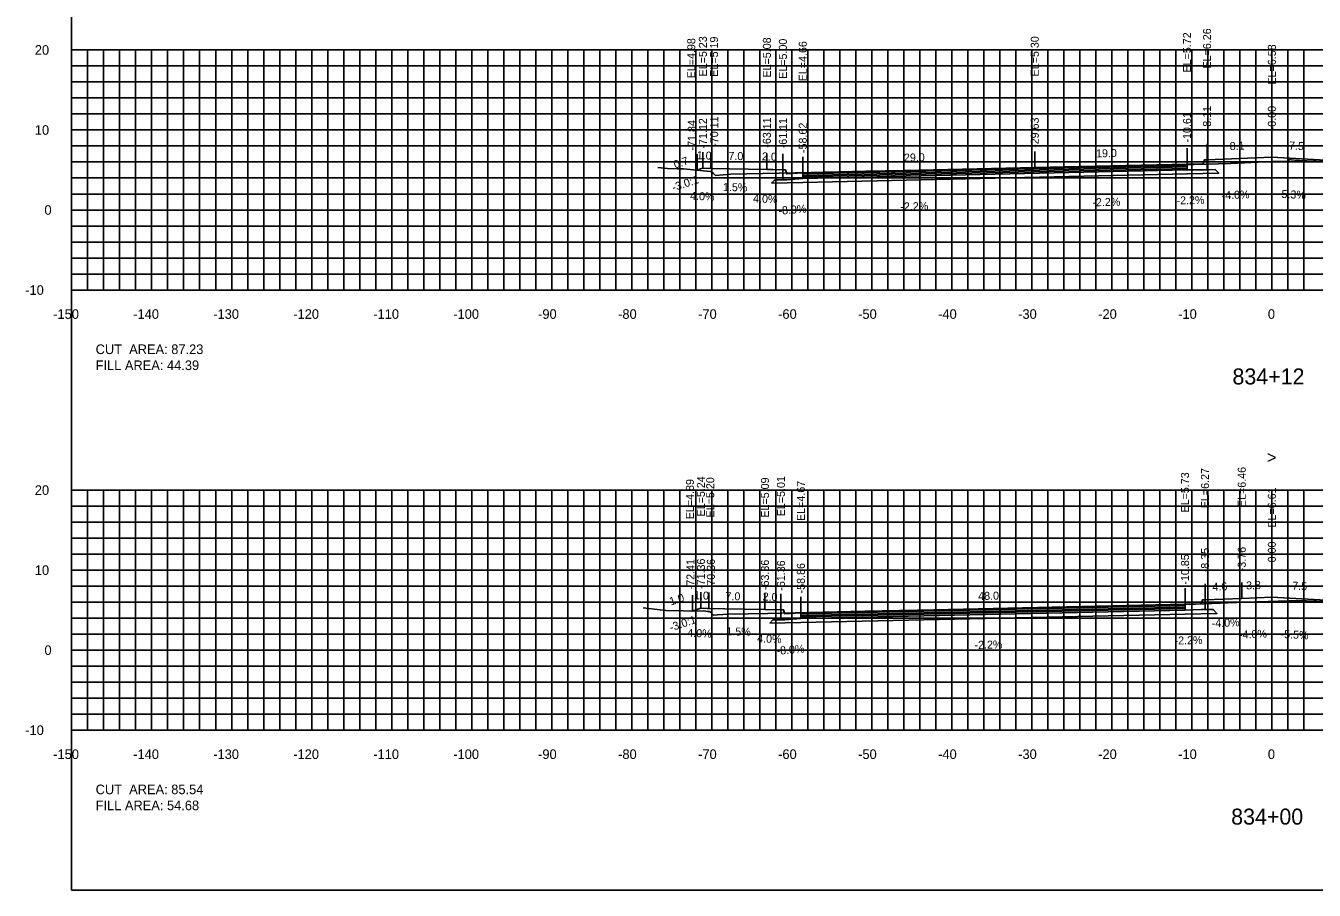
# Model space of a CAD drawing. Extents: x 1797419 to 1809236, y 248759 to 251512.
# Drawn here: x 1808255.3 to 1808416.3, y 250079.4 to 250187.5 of the extents above; entities that cross this region are included whole.
import ezdxf

# ---------------------------------------------------------------- set-up
doc = ezdxf.new("R2010")
doc.units = 0
for name, color, linetype in [('1', 7, 'Continuous'), ('10', 7, 'Continuous'), ('3', 7, 'Continuous'), ('31', 7, 'Continuous'), ('4', 7, 'Continuous'), ('60', 7, 'Continuous'), ('ANNO-TXT', 7, 'Continuous'), ('BASE', 7, 'Continuous'), ('CL-CNST', 7, 'Continuous'), ('Level 62', 7, 'Continuous'), ('LOWER BINDER', 7, 'Continuous'), ('M-ROADS', 7, 'Continuous'), ('UPPER BINDER', 7, 'Continuous'), ('WEARING', 7, 'Continuous')]:
    doc.layers.add(name, color=color, linetype=linetype)

msp = doc.modelspace()

# ---------------------------------------------------------------- linework, layer by layer
for p, q in [((1808402.9, 250170.69), (1808402.9, 250172.69)), ((1808411, 250171.02), (1808411, 250173.02)), ((1808339.16, 250169.42), (1808339.16, 250171.42)), ((1808339.89, 250169.66), (1808339.89, 250171.66)), ((1808340.89, 250169.62), (1808340.89, 250171.62)), ((1808347.89, 250169.51), (1808347.89, 250171.51)), ((1808349.89, 250169.43), (1808349.89, 250171.43)), ((1808352.38, 250169.09), (1808352.38, 250171.09)), ((1808381.37, 250169.73), (1808381.37, 250171.73)), ((1808400.4, 250170.15), (1808400.4, 250172.15)), ((1808402.65, 250115.71), (1808402.65, 250117.71)), ((1808407.24, 250115.89), (1808407.24, 250117.89)), ((1808411, 250116.04), (1808411, 250118.04)), ((1808338.59, 250114.32), (1808338.59, 250116.32)), ((1808339.65, 250114.67), (1808339.65, 250116.67)), ((1808340.65, 250114.63), (1808340.65, 250116.63)), ((1808347.65, 250114.53), (1808347.65, 250116.53)), ((1808349.65, 250114.45), (1808349.65, 250116.45)), ((1808352.14, 250114.11), (1808352.14, 250116.11)), ((1808400.15, 250115.16), (1808400.15, 250117.16))]:
    msp.add_line(p, q)
for points in [[(1808261, 250079.43), (1808561, 250079.43), (1808561, 250269.43), (1808261, 250269.43)], [(1808402.9, 250170.69), (1808402.57, 250170.69), (1808402.4, 250170.19), (1808400.4, 250170.15), (1808400.4, 250169.43), (1808402.4, 250169.47), (1808402.9, 250169.47)], [(1808352.38, 250169.09), (1808350.38, 250168.93), (1808350.22, 250169.43), (1808349.89, 250169.43), (1808349.89, 250168.21), (1808350.38, 250168.21), (1808352.38, 250168.37)], [(1808352.14, 250114.11), (1808350.14, 250113.95), (1808349.98, 250114.45), (1808349.65, 250114.45), (1808349.65, 250113.23), (1808350.14, 250113.23), (1808352.14, 250113.39)], [(1808402.65, 250115.71), (1808402.32, 250115.71), (1808402.15, 250115.21), (1808400.15, 250115.16), (1808400.15, 250114.44), (1808402.15, 250114.49), (1808402.65, 250114.49)]]:
    msp.add_lwpolyline(points, close=True)
at = {"layer": '60'}
for p, q in [((1808260.94, 250184.43), (1808261, 250184.43)), ((1808261, 250154.43), (1808261, 250184.43)), ((1808260.94, 250174.43), (1808261, 250174.43)), ((1808260.94, 250164.43), (1808261, 250164.43)), ((1808260.94, 250154.43), (1808261, 250154.43)), ((1808261, 250154.43), (1808561, 250154.43)), ((1808261, 250154.37), (1808261, 250154.43)), ((1808271, 250154.37), (1808271, 250154.43)), ((1808281, 250154.37), (1808281, 250154.43)), ((1808291, 250154.37), (1808291, 250154.43)), ((1808301, 250154.37), (1808301, 250154.43)), ((1808311, 250154.37), (1808311, 250154.43)), ((1808321, 250154.37), (1808321, 250154.43)), ((1808331, 250154.37), (1808331, 250154.43)), ((1808341, 250154.37), (1808341, 250154.43)), ((1808351, 250154.37), (1808351, 250154.43)), ((1808361, 250154.37), (1808361, 250154.43)), ((1808371, 250154.37), (1808371, 250154.43)), ((1808381, 250154.37), (1808381, 250154.43)), ((1808391, 250154.37), (1808391, 250154.43)), ((1808401, 250154.37), (1808401, 250154.43)), ((1808411, 250154.37), (1808411, 250154.43)), ((1808260.94, 250129.43), (1808261, 250129.43)), ((1808261, 250099.43), (1808261, 250129.43)), ((1808260.94, 250119.43), (1808261, 250119.43)), ((1808260.94, 250109.43), (1808261, 250109.43)), ((1808260.94, 250099.43), (1808261, 250099.43)), ((1808261, 250099.43), (1808561, 250099.43)), ((1808261, 250099.37), (1808261, 250099.43)), ((1808271, 250099.37), (1808271, 250099.43)), ((1808281, 250099.37), (1808281, 250099.43)), ((1808291, 250099.37), (1808291, 250099.43)), ((1808301, 250099.37), (1808301, 250099.43)), ((1808311, 250099.37), (1808311, 250099.43)), ((1808321, 250099.37), (1808321, 250099.43)), ((1808331, 250099.37), (1808331, 250099.43)), ((1808341, 250099.37), (1808341, 250099.43)), ((1808351, 250099.37), (1808351, 250099.43)), ((1808361, 250099.37), (1808361, 250099.43)), ((1808371, 250099.37), (1808371, 250099.43)), ((1808381, 250099.37), (1808381, 250099.43)), ((1808391, 250099.37), (1808391, 250099.43)), ((1808401, 250099.37), (1808401, 250099.43)), ((1808411, 250099.37), (1808411, 250099.43))]:
    msp.add_line(p, q, dxfattribs=at)
at = {"layer": 'BASE'}
for points in [[(1808348.48, 250167.79), (1808348.89, 250168.19), (1808349.89, 250168.21), (1808350.38, 250168.21), (1808352.38, 250168.37), (1808400.4, 250169.43), (1808402.4, 250169.47), (1808402.9, 250169.47), (1808403.9, 250169.49), (1808404.37, 250169.02), (1808400.4, 250168.93), (1808352.38, 250167.87)], [(1808348.24, 250112.8), (1808348.65, 250113.2), (1808349.65, 250113.23), (1808350.14, 250113.23), (1808352.14, 250113.39), (1808400.15, 250114.44), (1808402.15, 250114.49), (1808402.65, 250114.49), (1808403.65, 250114.51), (1808404.13, 250114.03), (1808400.15, 250113.94), (1808352.14, 250112.89)]]:
    msp.add_lwpolyline(points, close=True, dxfattribs=at)
at = {"layer": 'CL-CNST'}
for points in [[(1808339.16, 250169.42), (1808339.59, 250169.56), (1808339.89, 250169.66), (1808340.89, 250169.62), (1808347.89, 250169.51), (1808348.63, 250169.48), (1808349.89, 250169.43), (1808350.18, 250169.43), (1808350.22, 250169.43), (1808350.38, 250168.93), (1808352.38, 250169.09), (1808381.37, 250169.73), (1808400.4, 250170.15), (1808402.4, 250170.19), (1808402.57, 250170.69), (1808402.73, 250170.69), (1808402.9, 250170.69), (1808411, 250171.02), (1808417.71, 250170.66)], [(1808338.59, 250114.32), (1808339, 250114.45), (1808339.65, 250114.67), (1808340.44, 250114.64), (1808340.65, 250114.63), (1808342.64, 250114.6), (1808347.65, 250114.53), (1808349.61, 250114.45), (1808349.65, 250114.45), (1808349.98, 250114.45), (1808350.07, 250114.16), (1808350.14, 250113.95), (1808352.14, 250114.11), (1808400.15, 250115.16), (1808402.15, 250115.21), (1808402.32, 250115.71), (1808402.55, 250115.71), (1808402.65, 250115.71), (1808407.24, 250115.89), (1808411, 250116.04), (1808418.5, 250115.63)]]:
    msp.add_lwpolyline(points, dxfattribs=at)
at = {"layer": 'Level 62'}
for p, q in [((1808261, 250184.43), (1808561, 250184.43)), ((1808261, 250154.43), (1808261, 250184.43)), ((1808263, 250154.43), (1808263, 250184.43)), ((1808265, 250154.43), (1808265, 250184.43)), ((1808267, 250154.43), (1808267, 250184.43)), ((1808269, 250154.43), (1808269, 250184.43)), ((1808271, 250154.43), (1808271, 250184.43)), ((1808273, 250154.43), (1808273, 250184.43)), ((1808275, 250154.43), (1808275, 250184.43)), ((1808277, 250154.43), (1808277, 250184.43)), ((1808279, 250154.43), (1808279, 250184.43)), ((1808281, 250154.43), (1808281, 250184.43)), ((1808283, 250154.43), (1808283, 250184.43)), ((1808285, 250154.43), (1808285, 250184.43)), ((1808287, 250154.43), (1808287, 250184.43)), ((1808289, 250154.43), (1808289, 250184.43)), ((1808291, 250154.43), (1808291, 250184.43)), ((1808293, 250154.43), (1808293, 250184.43)), ((1808295, 250154.43), (1808295, 250184.43)), ((1808297, 250154.43), (1808297, 250184.43)), ((1808299, 250154.43), (1808299, 250184.43)), ((1808301, 250154.43), (1808301, 250184.43)), ((1808303, 250154.43), (1808303, 250184.43)), ((1808305, 250154.43), (1808305, 250184.43)), ((1808307, 250154.43), (1808307, 250184.43)), ((1808309, 250154.43), (1808309, 250184.43)), ((1808311, 250154.43), (1808311, 250184.43)), ((1808313, 250154.43), (1808313, 250184.43)), ((1808315, 250154.43), (1808315, 250184.43)), ((1808317, 250154.43), (1808317, 250184.43)), ((1808319, 250154.43), (1808319, 250184.43)), ((1808321, 250154.43), (1808321, 250184.43)), ((1808323, 250154.43), (1808323, 250184.43)), ((1808325, 250154.43), (1808325, 250184.43)), ((1808327, 250154.43), (1808327, 250184.43)), ((1808329, 250154.43), (1808329, 250184.43)), ((1808331, 250154.43), (1808331, 250184.43)), ((1808333, 250154.43), (1808333, 250184.43)), ((1808335, 250154.43), (1808335, 250184.43)), ((1808337, 250154.43), (1808337, 250184.43)), ((1808339, 250154.43), (1808339, 250184.43)), ((1808341, 250154.43), (1808341, 250184.43)), ((1808343, 250154.43), (1808343, 250184.43)), ((1808345, 250154.43), (1808345, 250184.43)), ((1808347, 250154.43), (1808347, 250184.43)), ((1808349, 250154.43), (1808349, 250184.43)), ((1808351, 250154.43), (1808351, 250184.43)), ((1808353, 250154.43), (1808353, 250184.43)), ((1808355, 250154.43), (1808355, 250184.43)), ((1808357, 250154.43), (1808357, 250184.43)), ((1808359, 250154.43), (1808359, 250184.43)), ((1808361, 250154.43), (1808361, 250184.43)), ((1808363, 250154.43), (1808363, 250184.43)), ((1808365, 250154.43), (1808365, 250184.43)), ((1808367, 250154.43), (1808367, 250184.43)), ((1808369, 250154.43), (1808369, 250184.43)), ((1808371, 250154.43), (1808371, 250184.43)), ((1808373, 250154.43), (1808373, 250184.43)), ((1808375, 250154.43), (1808375, 250184.43)), ((1808377, 250154.43), (1808377, 250184.43)), ((1808379, 250154.43), (1808379, 250184.43)), ((1808381, 250154.43), (1808381, 250184.43)), ((1808383, 250154.43), (1808383, 250184.43)), ((1808385, 250154.43), (1808385, 250184.43)), ((1808387, 250154.43), (1808387, 250184.43)), ((1808389, 250154.43), (1808389, 250184.43)), ((1808391, 250154.43), (1808391, 250184.43)), ((1808393, 250154.43), (1808393, 250184.43)), ((1808395, 250154.43), (1808395, 250184.43)), ((1808397, 250154.43), (1808397, 250184.43)), ((1808399, 250154.43), (1808399, 250184.43)), ((1808401, 250154.43), (1808401, 250184.43)), ((1808403, 250154.43), (1808403, 250184.43)), ((1808405, 250154.43), (1808405, 250184.43)), ((1808407, 250154.43), (1808407, 250184.43)), ((1808409, 250154.43), (1808409, 250184.43)), ((1808411, 250154.43), (1808411, 250184.43)), ((1808413, 250154.43), (1808413, 250184.43)), ((1808415, 250154.43), (1808415, 250184.43)), ((1808261, 250182.43), (1808561, 250182.43)), ((1808261, 250180.43), (1808561, 250180.43)), ((1808261, 250178.43), (1808561, 250178.43)), ((1808261, 250176.43), (1808561, 250176.43)), ((1808261, 250174.43), (1808561, 250174.43)), ((1808261, 250172.43), (1808561, 250172.43)), ((1808261, 250170.43), (1808561, 250170.43)), ((1808261, 250168.43), (1808561, 250168.43)), ((1808261, 250166.43), (1808561, 250166.43)), ((1808261, 250164.43), (1808561, 250164.43)), ((1808261, 250162.43), (1808561, 250162.43)), ((1808261, 250160.43), (1808561, 250160.43)), ((1808261, 250158.43), (1808561, 250158.43)), ((1808261, 250156.43), (1808561, 250156.43)), ((1808261, 250154.43), (1808561, 250154.43)), ((1808261, 250129.43), (1808561, 250129.43)), ((1808261, 250099.43), (1808261, 250129.43)), ((1808263, 250099.43), (1808263, 250129.43)), ((1808265, 250099.43), (1808265, 250129.43)), ((1808267, 250099.43), (1808267, 250129.43)), ((1808269, 250099.43), (1808269, 250129.43)), ((1808271, 250099.43), (1808271, 250129.43)), ((1808273, 250099.43), (1808273, 250129.43)), ((1808275, 250099.43), (1808275, 250129.43)), ((1808277, 250099.43), (1808277, 250129.43)), ((1808279, 250099.43), (1808279, 250129.43)), ((1808281, 250099.43), (1808281, 250129.43)), ((1808283, 250099.43), (1808283, 250129.43)), ((1808285, 250099.43), (1808285, 250129.43)), ((1808287, 250099.43), (1808287, 250129.43)), ((1808289, 250099.43), (1808289, 250129.43)), ((1808291, 250099.43), (1808291, 250129.43)), ((1808293, 250099.43), (1808293, 250129.43)), ((1808295, 250099.43), (1808295, 250129.43)), ((1808297, 250099.43), (1808297, 250129.43)), ((1808299, 250099.43), (1808299, 250129.43)), ((1808301, 250099.43), (1808301, 250129.43)), ((1808303, 250099.43), (1808303, 250129.43)), ((1808305, 250099.43), (1808305, 250129.43)), ((1808307, 250099.43), (1808307, 250129.43)), ((1808309, 250099.43), (1808309, 250129.43)), ((1808311, 250099.43), (1808311, 250129.43)), ((1808313, 250099.43), (1808313, 250129.43)), ((1808315, 250099.43), (1808315, 250129.43)), ((1808317, 250099.43), (1808317, 250129.43)), ((1808319, 250099.43), (1808319, 250129.43)), ((1808321, 250099.43), (1808321, 250129.43)), ((1808323, 250099.43), (1808323, 250129.43)), ((1808325, 250099.43), (1808325, 250129.43)), ((1808327, 250099.43), (1808327, 250129.43)), ((1808329, 250099.43), (1808329, 250129.43)), ((1808331, 250099.43), (1808331, 250129.43)), ((1808333, 250099.43), (1808333, 250129.43)), ((1808335, 250099.43), (1808335, 250129.43)), ((1808337, 250099.43), (1808337, 250129.43)), ((1808339, 250099.43), (1808339, 250129.43)), ((1808341, 250099.43), (1808341, 250129.43)), ((1808343, 250099.43), (1808343, 250129.43)), ((1808345, 250099.43), (1808345, 250129.43)), ((1808347, 250099.43), (1808347, 250129.43)), ((1808349, 250099.43), (1808349, 250129.43)), ((1808351, 250099.43), (1808351, 250129.43)), ((1808353, 250099.43), (1808353, 250129.43)), ((1808355, 250099.43), (1808355, 250129.43)), ((1808357, 250099.43), (1808357, 250129.43)), ((1808359, 250099.43), (1808359, 250129.43)), ((1808361, 250099.43), (1808361, 250129.43)), ((1808363, 250099.43), (1808363, 250129.43)), ((1808365, 250099.43), (1808365, 250129.43)), ((1808367, 250099.43), (1808367, 250129.43)), ((1808369, 250099.43), (1808369, 250129.43)), ((1808371, 250099.43), (1808371, 250129.43)), ((1808373, 250099.43), (1808373, 250129.43)), ((1808375, 250099.43), (1808375, 250129.43)), ((1808377, 250099.43), (1808377, 250129.43)), ((1808379, 250099.43), (1808379, 250129.43)), ((1808381, 250099.43), (1808381, 250129.43)), ((1808383, 250099.43), (1808383, 250129.43)), ((1808385, 250099.43), (1808385, 250129.43)), ((1808387, 250099.43), (1808387, 250129.43)), ((1808389, 250099.43), (1808389, 250129.43)), ((1808391, 250099.43), (1808391, 250129.43)), ((1808393, 250099.43), (1808393, 250129.43)), ((1808395, 250099.43), (1808395, 250129.43)), ((1808397, 250099.43), (1808397, 250129.43)), ((1808399, 250099.43), (1808399, 250129.43)), ((1808401, 250099.43), (1808401, 250129.43)), ((1808403, 250099.43), (1808403, 250129.43)), ((1808405, 250099.43), (1808405, 250129.43)), ((1808407, 250099.43), (1808407, 250129.43)), ((1808409, 250099.43), (1808409, 250129.43)), ((1808411, 250099.43), (1808411, 250129.43)), ((1808413, 250099.43), (1808413, 250129.43)), ((1808415, 250099.43), (1808415, 250129.43)), ((1808261, 250127.43), (1808561, 250127.43)), ((1808261, 250125.43), (1808561, 250125.43)), ((1808261, 250123.43), (1808561, 250123.43)), ((1808261, 250121.43), (1808561, 250121.43)), ((1808261, 250119.43), (1808561, 250119.43)), ((1808261, 250117.43), (1808561, 250117.43)), ((1808261, 250115.43), (1808561, 250115.43)), ((1808261, 250113.43), (1808561, 250113.43)), ((1808261, 250111.43), (1808561, 250111.43)), ((1808261, 250109.43), (1808561, 250109.43)), ((1808261, 250107.43), (1808561, 250107.43)), ((1808261, 250105.43), (1808561, 250105.43)), ((1808261, 250103.43), (1808561, 250103.43)), ((1808261, 250101.43), (1808561, 250101.43)), ((1808261, 250099.43), (1808561, 250099.43))]:
    msp.add_line(p, q, dxfattribs=at)
at = {"layer": 'LOWER BINDER'}
for points in [[(1808352.38, 250168.56), (1808352.38, 250168.75), (1808400.4, 250169.81), (1808400.4, 250169.62)], [(1808352.38, 250168.37), (1808352.38, 250168.56), (1808400.4, 250169.62), (1808400.4, 250169.43)], [(1808352.14, 250113.58), (1808352.14, 250113.77), (1808400.15, 250114.82), (1808400.15, 250114.63)], [(1808352.14, 250113.39), (1808352.14, 250113.58), (1808400.15, 250114.63), (1808400.15, 250114.44)]]:
    msp.add_lwpolyline(points, close=True, dxfattribs=at)
at = {"layer": 'M-ROADS'}
for points in [[(1808334.28, 250169.74), (1808335.48, 250169.6), (1808336.69, 250169.58), (1808337.49, 250169.58), (1808340.82, 250169.25), (1808340.94, 250169.25), (1808341.23, 250169.01), (1808341.48, 250168.76), (1808342.41, 250168.83), (1808343.39, 250168.89), (1808353.41, 250169.11), (1808360.29, 250169.27), (1808377.16, 250169.57), (1808378.38, 250169.59), (1808379.06, 250169.61), (1808393.67, 250169.91), (1808405.82, 250170.26), (1808411.04, 250170.49), (1808412.05, 250170.51), (1808412.12, 250170.5), (1808413.04, 250170.54), (1808413.22, 250170.74), (1808413.43, 250170.72), (1808414.29, 250170.61), (1808414.47, 250170.6), (1808415.37, 250170.59), (1808425.81, 250170.22)], [(1808332.41, 250114.71), (1808335.26, 250114.37), (1808337.49, 250114.33), (1808338.5, 250114.32), (1808340.01, 250114.33), (1808340.51, 250114.28), (1808340.69, 250114.28), (1808340.83, 250114.16), (1808341.2, 250113.79), (1808341.66, 250113.83), (1808343.11, 250113.92), (1808348.01, 250114.02), (1808360.15, 250114.3), (1808373.17, 250114.54), (1808378.57, 250114.62), (1808384.61, 250114.75), (1808394.19, 250114.95), (1808401.46, 250115.16), (1808406.57, 250115.38), (1808411.85, 250115.56), (1808412.21, 250115.57), (1808414.09, 250115.63), (1808421.53, 250115.37)]]:
    msp.add_lwpolyline(points, dxfattribs=at)
at = {"layer": 'UPPER BINDER'}
for points in [[(1808400.4, 250170), (1808352.38, 250168.94), (1808352.38, 250168.75), (1808400.4, 250169.81)], [(1808400.15, 250115.01), (1808352.14, 250113.96), (1808352.14, 250113.77), (1808400.15, 250114.82)]]:
    msp.add_lwpolyline(points, close=True, dxfattribs=at)
at = {"layer": 'WEARING'}
for points in [[(1808400.4, 250170.15), (1808352.38, 250169.09), (1808352.38, 250168.94), (1808400.4, 250170)], [(1808400.15, 250115.16), (1808352.14, 250114.11), (1808352.14, 250113.96), (1808400.15, 250115.01)]]:
    msp.add_lwpolyline(points, close=True, dxfattribs=at)

# ---------------------------------------------------------------- texts
for rotation, p in [(18.4329, (1808336.22, 250166.74)), (18.4116, (1808335.9, 250111.76))]:
    msp.add_text('-3.0:1', height=1, rotation=rotation).set_placement(p)
at = {"layer": '1'}
for s, p in [('834+12', (1808406.08, 250142.63)), ('834+00', (1808405.92, 250087.63))]:
    msp.add_text(s, height=2, dxfattribs=at).set_placement(p)
at = {"layer": '10'}
for s, p in [('-150', (1808258.7, 250150.83)), ('-140', (1808268.7, 250150.83)), ('-130', (1808278.7, 250150.83)), ('-120', (1808288.7, 250150.83)), ('-110', (1808298.7, 250150.83)), ('-100', (1808308.7, 250150.83)), ('-90', (1808319.3, 250150.83)), ('-80', (1808329.3, 250150.83)), ('-70', (1808339.3, 250150.83)), ('-60', (1808349.3, 250150.83)), ('-50', (1808359.3, 250150.83)), ('-40', (1808369.3, 250150.83)), ('-30', (1808379.3, 250150.83)), ('-20', (1808389.3, 250150.83)), ('-10', (1808399.3, 250150.83)), ('0', (1808410.5, 250150.83)), ('-150', (1808258.7, 250095.83)), ('-140', (1808268.7, 250095.83)), ('-130', (1808278.7, 250095.83)), ('-120', (1808288.7, 250095.83)), ('-110', (1808298.7, 250095.83)), ('-100', (1808308.7, 250095.83)), ('-90', (1808319.3, 250095.83)), ('-80', (1808329.3, 250095.83)), ('-70', (1808339.3, 250095.83)), ('-60', (1808349.3, 250095.83)), ('-50', (1808359.3, 250095.83)), ('-40', (1808369.3, 250095.83)), ('-30', (1808379.3, 250095.83)), ('-20', (1808389.3, 250095.83)), ('-10', (1808399.3, 250095.83)), ('0', (1808410.5, 250095.83))]:
    msp.add_text(s, height=1.2, dxfattribs=at).set_placement(p)
at = {"layer": '3'}
for s, p in [('EL=6.26', (1808403.4, 250182.11)), ('EL=4.98', (1808338.94, 250180.88)), ('EL=5.23', (1808340.39, 250181.12)), ('EL=5.19', (1808341.78, 250181.08)), ('EL=5.08', (1808348.39, 250180.98)), ('EL=5.00', (1808350.39, 250180.82)), ('EL=4.66', (1808352.88, 250180.51)), ('EL=5.30', (1808381.87, 250181.12)), ('EL=5.72', (1808400.9, 250181.61)), ('EL=6.58', (1808411.5, 250180.11)), ('-8.11', (1808403.4, 250174.39)), ('-0.00', (1808411.5, 250174.39)), ('-71.84', (1808339.01, 250171.87)), ('-71.12', (1808340.39, 250172.11)), ('-70.11', (1808341.81, 250172.33)), ('-63.11', (1808348.39, 250172.22)), ('-61.11', (1808350.39, 250172.14)), ('-29.63', (1808381.87, 250172.19)), ('-10.61', (1808400.9, 250172.86)), ('-58.62', (1808352.88, 250171.55)), ('EL=6.27', (1808403.15, 250127.17)), ('EL=6.46', (1808407.74, 250127.31)), ('EL=4.89', (1808338.77, 250125.79)), ('EL=5.24', (1808340.15, 250126.14)), ('EL=5.20', (1808341.31, 250126.02)), ('EL=5.09', (1808348.15, 250125.99)), ('EL=5.01', (1808350.15, 250126.16)), ('EL=4.67', (1808352.64, 250125.57)), ('EL=5.73', (1808400.65, 250126.63)), ('EL=6.61', (1808411.5, 250124.74)), ('-3.76', (1808407.74, 250119.29)), ('0.00', (1808411.5, 250120.4)), ('-72.41', (1808338.84, 250117.03)), ('-71.36', (1808340.15, 250117.08)), ('-70.36', (1808341.39, 250117.04)), ('-63.36', (1808348.15, 250116.94)), ('-10.85', (1808400.65, 250117.62)), ('-8.35', (1808403.15, 250119.16)), ('-61.36', (1808350.15, 250116.86)), ('-58.86', (1808352.64, 250116.52))]:
    msp.add_text(s, height=1, rotation=90, dxfattribs=at).set_placement(p)
at = {"layer": '31'}
for s, p in [('20', (1808256.4, 250183.83)), ('10', (1808256.4, 250173.83)), ('0', (1808257.6, 250163.83)), ('-10', (1808255.2, 250153.83)), ('20', (1808256.4, 250128.83)), ('10', (1808256.4, 250118.83)), ('0', (1808257.6, 250108.83)), ('-10', (1808255.2, 250098.83))]:
    msp.add_text(s, height=1.2, dxfattribs=at).set_placement(p)
at = {"layer": '4'}
for s, rotation, p in [('8.1', 2.289, (1808405.75, 250171.91)), ('7.5', 356.9472, (1808413.13, 250172)), ('0.7', 18.4329, (1808336.43, 250169.59)), ('1.0', 357.7105, (1808339.11, 250170.79)), ('7.0', 359.1406, (1808343.08, 250170.69)), ('2.0', 357.7094, (1808347.26, 250170.65)), ('29.0', 1.26, (1808365.03, 250170.47)), ('19.0', 1.26, (1808389.04, 250171)), ('1.5%', 359.1406, (1808342.4, 250166.8)), ('4.0%', 357.7105, (1808338.28, 250165.71)), ('4.0%', 357.7094, (1808346.15, 250165.39)), ('-2.2%', 1.26, (1808388.58, 250164.89)), ('-2.2%', 1.2604, (1808399.1, 250165.12)), ('-4.0%', 2.289, (1808404.74, 250165.76)), ('5.3%', 356.9472, (1808412.18, 250165.95)), ('-8.0%', 4.5743, (1808349.38, 250163.84)), ('-2.2%', 1.26, (1808364.58, 250164.36)), ('4.6', 2.2907, (1808403.6, 250116.85)), ('3.8', 2.2907, (1808407.8, 250117.01)), ('7.5', 356.8328, (1808413.53, 250117)), ('1.0', 18.4116, (1808335.9, 250115.01)), ('1.0', 357.7095, (1808338.77, 250115.81)), ('7.0', 359.1407, (1808342.71, 250115.68)), ('2.0', 357.7097, (1808347.35, 250115.64)), ('48.0', 1.2613, (1808374.31, 250115.69)), ('-4.0%', 2.2907, (1808403.5, 250112.28)), ('4.0%', 357.7095, (1808337.93, 250111.11)), ('1.5%', 359.1407, (1808342.82, 250111.28)), ('4.0%', 357.7097, (1808346.66, 250110.42)), ('-2.2%', 1.2601, (1808398.85, 250110.13)), ('-4.0%', 2.2907, (1808406.91, 250110.87)), ('-5.5%', 356.8328, (1808412.07, 250110.97)), ('-8.0%', 4.5733, (1808349.14, 250108.85)), ('-2.2%', 1.2613, (1808373.85, 250109.58))]:
    msp.add_text(s, height=1, rotation=rotation, dxfattribs=at).set_placement(p)
at = {"layer": '60'}
for s, height, p in [('-', 0.0001, (1808261, 250154.43)), ('>', 1.5, (1808410.39, 250132.78)), ('-', 0.0001, (1808261, 250099.43))]:
    msp.add_text(s, height=height, dxfattribs=at).set_placement(p)
at = {"layer": 'ANNO-TXT'}
for s, p in [('CUT  AREA: 87.23', (1808264, 250146.43)), ('FILL AREA: 44.39', (1808264, 250144.43)), ('CUT  AREA: 85.54', (1808264, 250091.43)), ('FILL AREA: 54.68', (1808264, 250089.43))]:
    msp.add_text(s, height=1.2, dxfattribs=at).set_placement(p)

doc.saveas('drawing.dxf')
